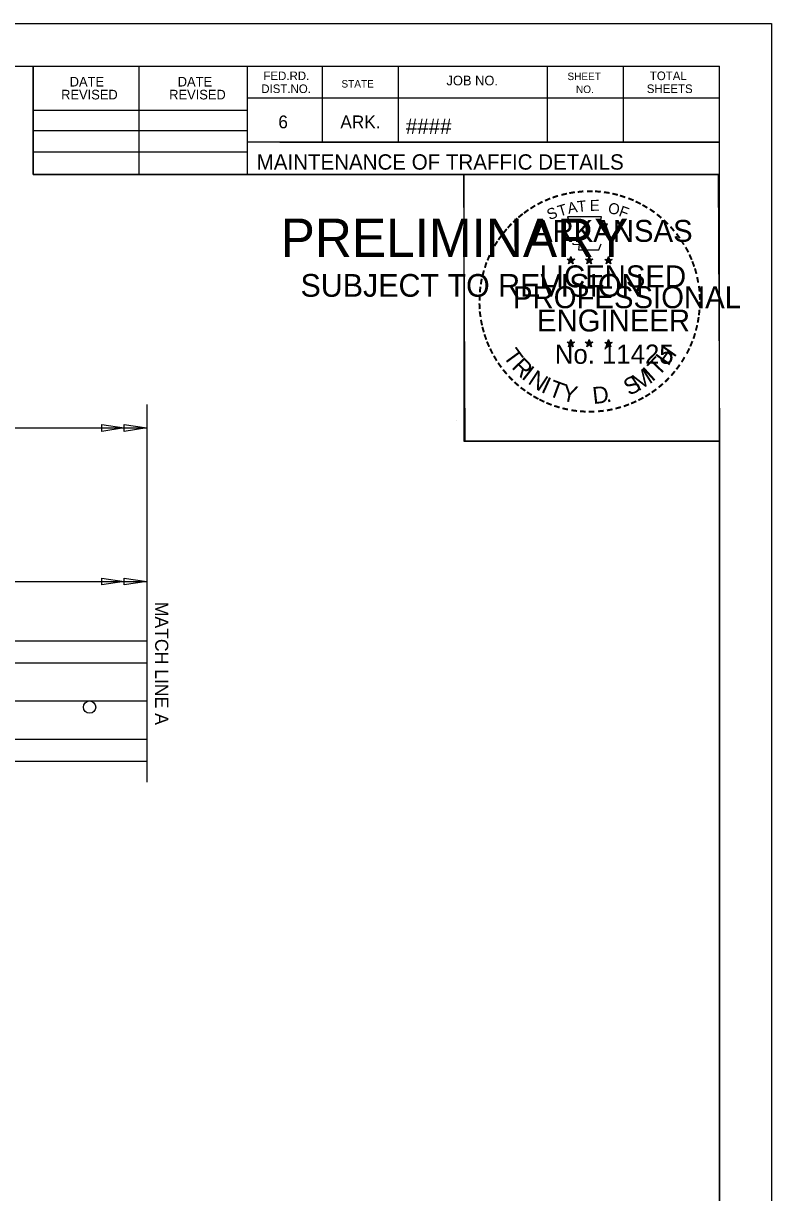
# Model space of a CAD drawing. Extents: x 1678017 to 1687792, y 404433 to 413488.
# Drawn here: x 1679038.8 to 1679073, y 409274.3 to 409327.6 of the extents above; entities that cross this region are included whole.
import ezdxf

# ---------------------------------------------------------------- set-up
doc = ezdxf.new("R2010")
doc.units = 0
for name, color, linetype in [('Default', 7, 'Continuous'), ('S_BUILDING', 7, 'Continuous'), ('S_GATE', 7, 'Continuous'), ('S_STREAM', 7, 'Continuous'), ('S_UNDERGROUND_CABLE', 7, 'Continuous')]:
    doc.layers.add(name, color=color, linetype=linetype)

msp = doc.modelspace()

# ---------------------------------------------------------------- linework, layer by layer
at = {"layer": 'Default'}
for p, q in [((1679044.482, 409310.209), (1679044.482, 409292.972)), ((1678992.164, 409309.13), (1679044.482, 409309.13)), ((1679042.422, 409308.976), (1679042.422, 409309.285)), ((1679042.422, 409309.285), (1679043.452, 409309.13)), ((1679043.452, 409309.13), (1679042.422, 409308.976)), ((1679043.452, 409308.976), (1679043.452, 409309.285)), ((1679043.452, 409309.285), (1679044.482, 409309.13)), ((1679044.482, 409309.13), (1679043.452, 409308.976)), ((1679017.021, 409302.124), (1679044.482, 409302.124)), ((1679042.422, 409301.969), (1679042.422, 409302.279)), ((1679042.422, 409302.279), (1679043.452, 409302.124)), ((1679043.452, 409302.124), (1679042.422, 409301.969)), ((1679043.452, 409301.969), (1679043.452, 409302.279)), ((1679043.452, 409302.279), (1679044.482, 409302.124)), ((1679044.482, 409302.124), (1679043.452, 409301.969)), ((1678938.648, 409299.416), (1679044.482, 409299.416)), ((1678993.524, 409298.416), (1679044.482, 409298.416)), ((1678992.039, 409296.678), (1679044.482, 409296.678)), ((1679022.053, 409294.939), (1679044.482, 409294.939)), ((1678938.648, 409293.939), (1679044.482, 409293.939))]:
    msp.add_line(p, q, dxfattribs=at)
msp.add_lwpolyline([(1679017.021, 409296.678), (1679044.482, 409296.678)], dxfattribs=at)
msp.add_circle((1679041.869, 409296.397), 0.281, dxfattribs=at)
at = {"layer": 'S_BUILDING'}
for p, q in [((1678912.52, 409325.639), (1679070.61, 409325.639)), ((1679039.29, 409320.699), (1679039.29, 409325.639)), ((1679044.13, 409320.699), (1679044.13, 409325.639)), ((1679049.06, 409325.639), (1679049.06, 409320.699)), ((1679052.48, 409325.639), (1679052.48, 409322.169)), ((1679055.95, 409325.639), (1679055.95, 409322.169)), ((1679062.74, 409325.639), (1679062.74, 409322.169)), ((1679066.21, 409325.639), (1679066.21, 409322.169)), ((1679070.61, 409222.909), (1679070.61, 409325.639)), ((1679070.61, 409324.169), (1679049.06, 409324.169)), ((1679070.61, 409324.179), (1679070.61, 409324.179)), ((1679039.29, 409323.629), (1679049.06, 409323.629)), ((1679039.29, 409322.699), (1679049.06, 409322.699)), ((1679070.61, 409322.169), (1679049.06, 409322.169)), ((1679050.54, 409322.169), (1679070.61, 409322.169)), ((1679039.29, 409321.729), (1679049.06, 409321.729)), ((1679070.61, 409320.699), (1679039.29, 409320.699))]:
    msp.add_line(p, q, dxfattribs=at)
at = {"layer": 'S_GATE'}
for p, q in [((1679063.653, 409316.826), (1679063.827, 409316.771)), ((1679063.653, 409316.826), (1679063.779, 409316.804)), ((1679063.653, 409316.826), (1679063.771, 409316.765)), ((1679063.719, 409316.622), (1679063.827, 409316.771)), ((1679063.719, 409316.622), (1679063.782, 409316.744)), ((1679063.719, 409316.622), (1679063.826, 409316.731)), ((1679063.827, 409316.953), (1679063.807, 409316.827)), ((1679063.934, 409316.622), (1679063.826, 409316.729)), ((1679063.827, 409316.771), (1679063.827, 409316.953)), ((1679063.827, 409316.953), (1679063.852, 409316.828)), ((1679064.001, 409316.826), (1679063.827, 409316.771)), ((1679063.934, 409316.622), (1679063.827, 409316.771)), ((1679064.001, 409316.826), (1679063.858, 409316.802)), ((1679063.934, 409316.622), (1679063.865, 409316.768)), ((1679064.001, 409316.826), (1679063.899, 409316.775)), ((1679064.488, 409316.826), (1679064.662, 409316.771)), ((1679064.488, 409316.826), (1679064.614, 409316.804)), ((1679064.488, 409316.826), (1679064.606, 409316.765)), ((1679064.554, 409316.622), (1679064.662, 409316.771)), ((1679064.554, 409316.622), (1679064.617, 409316.744)), ((1679064.554, 409316.622), (1679064.661, 409316.731)), ((1679064.662, 409316.953), (1679064.642, 409316.827)), ((1679064.769, 409316.622), (1679064.661, 409316.729)), ((1679064.662, 409316.771), (1679064.662, 409316.953)), ((1679064.662, 409316.953), (1679064.687, 409316.828)), ((1679064.836, 409316.826), (1679064.662, 409316.771)), ((1679064.769, 409316.622), (1679064.662, 409316.771)), ((1679064.836, 409316.826), (1679064.693, 409316.802)), ((1679064.769, 409316.622), (1679064.7, 409316.768)), ((1679064.836, 409316.826), (1679064.734, 409316.775)), ((1679065.37, 409316.82), (1679065.544, 409316.765)), ((1679065.37, 409316.82), (1679065.496, 409316.798)), ((1679065.37, 409316.82), (1679065.488, 409316.759)), ((1679065.436, 409316.616), (1679065.544, 409316.765)), ((1679065.436, 409316.616), (1679065.499, 409316.738)), ((1679065.436, 409316.616), (1679065.543, 409316.725)), ((1679065.544, 409316.947), (1679065.524, 409316.821)), ((1679065.651, 409316.616), (1679065.543, 409316.723)), ((1679065.544, 409316.765), (1679065.544, 409316.947)), ((1679065.544, 409316.947), (1679065.569, 409316.822)), ((1679065.718, 409316.82), (1679065.544, 409316.765)), ((1679065.651, 409316.616), (1679065.544, 409316.765)), ((1679065.718, 409316.82), (1679065.575, 409316.796)), ((1679065.651, 409316.616), (1679065.582, 409316.762)), ((1679065.718, 409316.82), (1679065.616, 409316.769)), ((1679063.651, 409313.04), (1679063.825, 409312.984)), ((1679063.651, 409313.04), (1679063.777, 409313.017)), ((1679063.651, 409313.04), (1679063.769, 409312.979)), ((1679063.717, 409312.836), (1679063.825, 409312.984)), ((1679063.717, 409312.836), (1679063.78, 409312.958)), ((1679063.717, 409312.836), (1679063.824, 409312.944)), ((1679063.825, 409313.167), (1679063.805, 409313.041)), ((1679063.932, 409312.836), (1679063.824, 409312.943)), ((1679063.825, 409312.984), (1679063.825, 409313.167)), ((1679063.825, 409313.167), (1679063.85, 409313.042)), ((1679063.999, 409313.04), (1679063.825, 409312.984)), ((1679063.932, 409312.836), (1679063.825, 409312.984)), ((1679063.999, 409313.04), (1679063.856, 409313.015)), ((1679063.932, 409312.836), (1679063.863, 409312.981)), ((1679063.999, 409313.04), (1679063.897, 409312.989)), ((1679064.485, 409313.04), (1679064.66, 409312.984)), ((1679064.485, 409313.04), (1679064.612, 409313.017)), ((1679064.485, 409313.04), (1679064.604, 409312.979)), ((1679064.552, 409312.836), (1679064.66, 409312.984)), ((1679064.552, 409312.836), (1679064.615, 409312.958)), ((1679064.552, 409312.836), (1679064.659, 409312.944)), ((1679064.66, 409313.167), (1679064.639, 409313.041)), ((1679064.766, 409312.836), (1679064.659, 409312.943)), ((1679064.66, 409312.984), (1679064.66, 409313.167)), ((1679064.66, 409313.167), (1679064.684, 409313.042)), ((1679064.833, 409313.04), (1679064.66, 409312.984)), ((1679064.766, 409312.836), (1679064.66, 409312.984)), ((1679064.833, 409313.04), (1679064.69, 409313.015)), ((1679064.766, 409312.836), (1679064.698, 409312.981)), ((1679064.833, 409313.04), (1679064.731, 409312.989)), ((1679065.369, 409313.035), (1679065.543, 409312.979)), ((1679065.369, 409313.035), (1679065.495, 409313.012)), ((1679065.369, 409313.035), (1679065.487, 409312.974)), ((1679065.435, 409312.831), (1679065.543, 409312.979)), ((1679065.435, 409312.831), (1679065.498, 409312.953)), ((1679065.435, 409312.831), (1679065.542, 409312.939)), ((1679065.543, 409313.162), (1679065.523, 409313.036)), ((1679065.65, 409312.831), (1679065.542, 409312.938)), ((1679065.543, 409312.979), (1679065.543, 409313.162)), ((1679065.543, 409313.162), (1679065.568, 409313.037)), ((1679065.717, 409313.035), (1679065.543, 409312.979)), ((1679065.65, 409312.831), (1679065.543, 409312.979)), ((1679065.717, 409313.035), (1679065.574, 409313.01)), ((1679065.65, 409312.831), (1679065.581, 409312.976)), ((1679065.717, 409313.035), (1679065.615, 409312.984))]:
    msp.add_line(p, q, dxfattribs=at)
for points in [[(1679063.673, 409318.765), (1679063.808, 409318.352)], [(1679065.429, 409318.304), (1679065.5, 409318.446), (1679065.157, 409318.434), (1679065.231, 409318.765), (1679063.673, 409318.765)], [(1679063.919, 409317.554), (1679063.919, 409317.51), (1679064.201, 409317.501), (1679064.174, 409317.264), (1679065.109, 409317.264), (1679065.209, 409317.532)], [(1679063.827, 409316.953), (1679063.934, 409316.622), (1679063.653, 409316.826), (1679064.001, 409316.826), (1679063.719, 409316.622), (1679063.827, 409316.953)], [(1679064.662, 409316.953), (1679064.769, 409316.622), (1679064.488, 409316.826), (1679064.836, 409316.826), (1679064.554, 409316.622), (1679064.662, 409316.953)], [(1679065.544, 409316.947), (1679065.651, 409316.616), (1679065.37, 409316.82), (1679065.718, 409316.82), (1679065.436, 409316.616), (1679065.544, 409316.947)], [(1679063.825, 409313.167), (1679063.932, 409312.836), (1679063.651, 409313.04), (1679063.999, 409313.04), (1679063.717, 409312.836), (1679063.825, 409313.167)], [(1679064.66, 409313.167), (1679064.766, 409312.836), (1679064.485, 409313.04), (1679064.833, 409313.04), (1679064.552, 409312.836), (1679064.66, 409313.167)], [(1679065.543, 409313.162), (1679065.65, 409312.831), (1679065.369, 409313.035), (1679065.717, 409313.035), (1679065.435, 409312.831), (1679065.543, 409313.162)]]:
    msp.add_lwpolyline(points, dxfattribs=at)
for centre, radius in [((1679063.827, 409316.77), 0.0861), ((1679063.827, 409316.77), 0.0723), ((1679063.827, 409316.77), 0.0579), ((1679063.827, 409316.77), 0.0495), ((1679063.827, 409316.77), 0.0374), ((1679063.827, 409316.77), 0.0248), ((1679063.827, 409316.77), 0.0148), ((1679064.662, 409316.77), 0.0861), ((1679064.662, 409316.77), 0.0723), ((1679064.662, 409316.77), 0.0579), ((1679064.662, 409316.77), 0.0495), ((1679064.662, 409316.77), 0.0374), ((1679064.662, 409316.77), 0.0248), ((1679064.662, 409316.77), 0.0148), ((1679065.544, 409316.764), 0.0861), ((1679065.544, 409316.764), 0.0723), ((1679065.544, 409316.764), 0.0579), ((1679065.544, 409316.764), 0.0495), ((1679065.544, 409316.764), 0.0374), ((1679065.544, 409316.764), 0.0248), ((1679065.544, 409316.764), 0.0148), ((1679063.825, 409312.984), 0.0861), ((1679063.825, 409312.984), 0.0723), ((1679063.825, 409312.984), 0.0579), ((1679063.825, 409312.984), 0.0495), ((1679063.825, 409312.984), 0.0374), ((1679063.825, 409312.984), 0.0248), ((1679063.825, 409312.984), 0.0148), ((1679064.659, 409312.984), 0.0861), ((1679064.659, 409312.984), 0.0723), ((1679064.659, 409312.984), 0.0579), ((1679064.659, 409312.984), 0.0495), ((1679064.659, 409312.984), 0.0374), ((1679064.659, 409312.984), 0.0248), ((1679064.659, 409312.984), 0.0148), ((1679065.543, 409312.979), 0.0861), ((1679065.543, 409312.979), 0.0723), ((1679065.543, 409312.979), 0.0579), ((1679065.543, 409312.979), 0.0495), ((1679065.543, 409312.979), 0.0374), ((1679065.543, 409312.979), 0.0248), ((1679065.543, 409312.979), 0.0148)]:
    msp.add_circle(centre, radius, dxfattribs=at)
at = {"layer": 'S_STREAM'}
for p, q in [((1678906.32, 409327.586), (1679072.986, 409327.586)), ((1679058.627, 409309.471), (1679058.627, 409309.471))]:
    msp.add_line(p, q, dxfattribs=at)
for points in [[(1678906.316, 409327.586), (1679072.986, 409327.586), (1679072.986, 409220.917), (1678906.316, 409220.917)], [(1679029.48, 409325.639), (1679039.29, 409325.639), (1679039.29, 409320.699), (1679047.346, 409320.699), (1679058.946, 409320.699), (1679058.946, 409308.532), (1679070.61, 409308.532), (1679070.61, 409222.909), (1678912.52, 409222.909), (1678912.52, 409325.639)], [(1679058.946, 409320.699), (1679070.55, 409320.699), (1679070.61, 409308.532), (1679059.006, 409308.532)]]:
    msp.add_lwpolyline(points, close=True, dxfattribs=at)

# ---------------------------------------------------------------- texts
at = {"layer": 'Default'}
msp.add_text('MATCH LINE A', height=0.6, rotation=270, dxfattribs=at).set_placement((1679044.858, 409301.203))
at = {"layer": 'S_BUILDING'}
for s, height, p in [('DATE', 0.4396, (1679040.959, 409324.707)), ('DATE', 0.4396, (1679045.889, 409324.707)), ('FED.RD.', 0.391, (1679049.8, 409324.999)), ('STATE', 0.342, (1679053.36, 409324.659)), ('JOB NO.', 0.4396, (1679058.15, 409324.759)), ('SHEET', 0.342, (1679063.67, 409324.999)), ('TOTAL', 0.391, (1679067.43, 409324.999)), ('REVISED', 0.4396, (1679040.569, 409324.117)), ('REVISED', 0.4396, (1679045.499, 409324.117)), ('DIST.NO.', 0.391, (1679049.7, 409324.409)), ('NO.', 0.342, (1679064.06, 409324.409)), ('SHEETS', 0.391, (1679067.29, 409324.409)), ('6', 0.586, (1679050.48, 409322.799)), ('ARK.', 0.5861, (1679053.31, 409322.799)), ('####', 0.7, (1679056.298, 409322.539)), ('MAINTENANCE OF TRAFFIC DETAILS', 0.7, (1679049.492, 409320.914))]:
    msp.add_text(s, height=height, dxfattribs=at).set_placement(p)
at = {"layer": 'S_GATE'}
for s, height, rotation, p in [('-', 0.8, 19.1761, (1679063.047, 409319.329)), ('-', 0.8, 13.6302, (1679063.422, 409319.449)), ('-', 0.8, 10.2193, (1679063.761, 409319.53)), ('-', 0.8, 5.8968, (1679064.125, 409319.585)), ('-', 0.8, 0.1862, (1679064.511, 409319.621)), ('-', 0.8, 357.743, (1679064.873, 409319.615)), ('-', 0.8, 352.1617, (1679065.245, 409319.587)), ('-', 0.8, 347.2049, (1679065.604, 409319.53)), ('-', 0.8, 342.3362, (1679065.922, 409319.452)), ('-', 0.8, 36.2317, (1679061.826, 409318.653)), ('-', 0.8, 34.0636, (1679062.115, 409318.851)), ('-', 0.8, 28.7918, (1679062.413, 409319.036)), ('-', 0.8, 24.3072, (1679062.73, 409319.194)), ('S', 0.5, 21.594, (1679062.85, 409318.604)), ('T', 0.5, 16.4036, (1679063.307, 409318.77)), ('A', 0.5, 11.2132, (1679063.72, 409318.895)), ('T', 0.5, 6.0228, (1679064.145, 409318.978)), ('E', 0.5, 0.8323, (1679064.697, 409319.033)), ('O', 0.5, 350.4515, (1679065.499, 409318.928)), ('F', 0.5, 340.0707, (1679065.976, 409318.814)), ('-', 0.8, 337.8551, (1679066.289, 409319.341)), ('-', 0.8, 334.1211, (1679066.605, 409319.205)), ('-', 0.8, 329.6409, (1679066.894, 409319.064)), ('-', 0.8, 325.8627, (1679067.216, 409318.883)), ('-', 0.8, 42.9622, (1679061.371, 409318.256)), ('-', 0.8, 38.9507, (1679061.588, 409318.464)), ('-', 0.8, 320.5297, (1679067.521, 409318.67)), ('-', 0.8, 315.5786, (1679067.82, 409318.426)), ('-', 0.8, 50.6142, (1679060.946, 409317.774)), ('-', 0.8, 48.4231, (1679061.147, 409318.017)), ('-', 0.8, 309.8797, (1679068.105, 409318.151)), ('-', 0.8, 58.0706, (1679060.577, 409317.227)), ('-', 0.8, 54.2325, (1679060.739, 409317.49)), ('-', 0.8, 306.6522, (1679068.367, 409317.85)), ('-', 0.7, 303.6753, (1679068.61, 409317.566)), ('-', 0.8, 67.7743, (1679060.291, 409316.614)), ('-', 0.8, 62.8713, (1679060.42, 409316.92)), ('-', 0.8, 299.6684, (1679068.77, 409317.263)), ('-', 0.8, 294.6628, (1679068.932, 409316.957)), ('-', 0.8, 72.3945, (1679060.181, 409316.299)), ('-', 0.8, 290.5728, (1679069.06, 409316.668)), ('-', 0.8, 81.2013, (1679060.017, 409315.586)), ('-', 0.8, 75.461, (1679060.083, 409315.942)), ('-', 0.8, 285.1233, (1679069.177, 409316.378)), ('-', 0.8, 280.5493, (1679069.277, 409316.007)), ('-', 0.8, 85.1863, (1679059.979, 409315.24)), ('-', 0.8, 276.5962, (1679069.358, 409315.623)), ('-', 0.8, 89.0622, (1679059.966, 409314.89)), ('-', 0.8, 274.3301, (1679069.388, 409315.262)), ('-', 0.8, 269.9407, (1679069.405, 409314.946)), ('-', 0.8, 94.1959, (1679059.984, 409314.527)), ('-', 0.8, 98.9479, (1679060.02, 409314.194)), ('-', 0.8, 263.5172, (1679069.396, 409314.613)), ('-', 0.8, 101.7149, (1679060.087, 409313.827)), ('-', 0.8, 255.7626, (1679069.305, 409313.947)), ('-', 0.8, 260.9953, (1679069.36, 409314.286)), ('-', 0.8, 105.4578, (1679060.168, 409313.53)), ('-', 0.8, 109.0874, (1679060.276, 409313.214)), ('-', 0.8, 252.8681, (1679069.215, 409313.587)), ('-', 0.8, 114.0643, (1679060.403, 409312.916)), ('-', 0.8, 115.7289, (1679060.555, 409312.607)), ('T', 0.77, 306.0406, (1679060.705, 409312.403)), ('H', 0.77, 54.6088, (1679068.265, 409311.921)), ('-', 0.8, 244.6197, (1679068.972, 409312.936)), ('-', 0.8, 247.8887, (1679069.103, 409313.251)), ('-', 0.8, 120.4471, (1679060.734, 409312.314)), ('R', 0.77, 314.005, (1679061.086, 409311.88)), ('T', 0.77, 46.6444, (1679067.82, 409311.45)), ('-', 0.8, 239.0712, (1679068.775, 409312.56)), ('-', 0.8, 125.8934, (1679060.935, 409312.034)), ('-', 0.8, 130.7181, (1679061.166, 409311.758)), ('I', 0.77, 321.9694, (1679061.536, 409311.414)), ('N', 0.77, 326.5002, (1679061.82, 409311.178)), ('M', 0.77, 32.6563, (1679066.897, 409310.787)), ('I', 0.77, 42.1136, (1679067.539, 409311.211)), ('-', 0.8, 231.2538, (1679068.359, 409311.951)), ('-', 0.8, 233.8452, (1679068.574, 409312.234)), ('-', 0.8, 134.2238, (1679061.425, 409311.485)), ('-', 0.8, 138.9338, (1679061.687, 409311.253)), ('I', 0.77, 335.3603, (1679062.424, 409310.785)), ('T', 0.77, 339.8912, (1679062.754, 409310.621)), ('Y', 0.77, 347.8556, (1679063.363, 409310.398)), ('S', 0.77, 26.9312, (1679066.478, 409310.584)), ('-', 0.8, 221.0851, (1679067.859, 409311.414)), ('-', 0.8, 225.7653, (1679068.12, 409311.669)), ('-', 0.8, 144.6463, (1679061.965, 409311.05)), ('-', 0.8, 148.0898, (1679062.246, 409310.865)), ('-', 0.8, 151.5704, (1679062.535, 409310.702)), ('D', 0.77, 6.3969, (1679064.855, 409310.219)), ('-', 0.8, 212.2491, (1679067.317, 409310.985)), ('-', 0.8, 215.7363, (1679067.584, 409311.178)), ('-', 0.8, 154.6002, (1679062.796, 409310.579)), ('-', 0.8, 158.5612, (1679063.108, 409310.452)), ('-', 0.8, 162.7983, (1679063.452, 409310.345)), ('-', 0.8, 167.5555, (1679063.809, 409310.263)), ('.', 0.77, 13.7642, (1679065.451, 409310.283)), ('-', 0.8, 195.4743, (1679066.078, 409310.395)), ('-', 0.8, 200.7184, (1679066.417, 409310.516)), ('-', 0.8, 204.2516, (1679066.726, 409310.652)), ('-', 0.8, 207.3568, (1679067.038, 409310.812)), ('-', 0.8, 173.1155, (1679064.195, 409310.208)), ('-', 0.8, 176.5183, (1679064.569, 409310.182)), ('-', 0.8, 181.5918, (1679064.941, 409310.191)), ('-', 0.8, 185.8167, (1679065.346, 409310.229)), ('-', 0.8, 191.2858, (1679065.714, 409310.295))]:
    msp.add_text(s, height=height, rotation=rotation, dxfattribs=at).set_placement(p)
for s, height, p in [('ARKANSAS', 1, (1679062.099, 409317.621)), ('LICENSED', 1, (1679062.398, 409315.547)), ('DWB', 0.005, (1679063.821, 409316.768)), ('DWB', 0.005, (1679064.655, 409316.768)), ('DWB', 0.005, (1679065.538, 409316.763)), ('PROFESSIONAL', 1, (1679061.186, 409314.595)), ('ENGINEER', 1, (1679062.28, 409313.532)), ('No. 11425', 0.8785, (1679063.094, 409312.057)), ('DWB', 0.005, (1679063.819, 409312.982)), ('DWB', 0.005, (1679064.653, 409312.982)), ('DWB', 0.005, (1679065.537, 409312.977))]:
    msp.add_text(s, height=height, dxfattribs=at).set_placement(p)
at = {"layer": 'S_UNDERGROUND_CABLE'}
for s, height, p in [('PRELIMINARY', 1.75, (1679050.586, 409316.93)), ('DWB', 0.005, (1679050.959, 409317.855)), ('SUBJECT TO REVISION', 1.03756, (1679051.49, 409315.116))]:
    msp.add_text(s, height=height, dxfattribs=at).set_placement(p)

doc.saveas('drawing.dxf')
